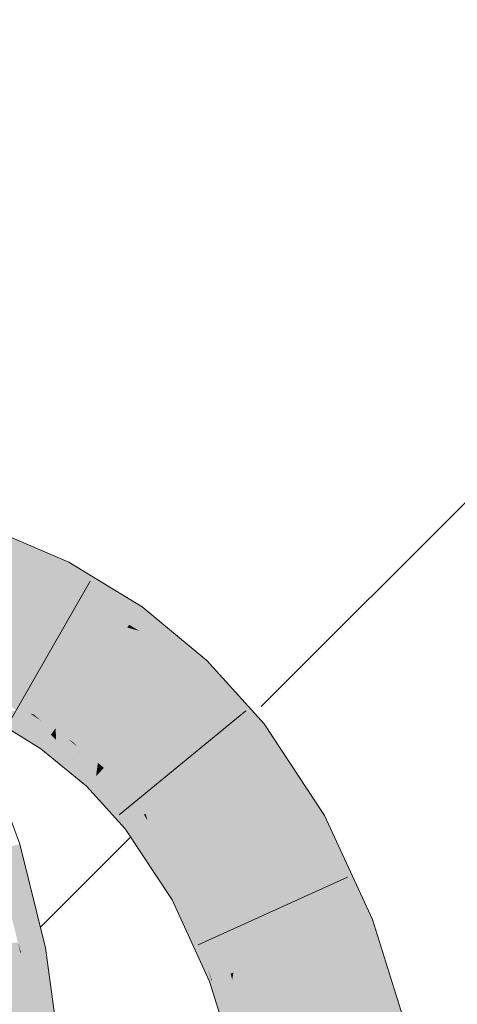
# Model space of a CAD drawing. Extents: x -620 to 300, y 62 to 1162.
# Tile 302 of 322: x 174.009 to 174.637, y 1030.862 to 1032.275. Entities that reach past the tile are written whole.
import ezdxf

# ---------------------------------------------------------------- set-up
doc = ezdxf.new("R2010")
doc.units = 0
doc.layers.get('0').update_dxf_attribs({"lineweight": 13})
for name, color, linetype, lineweight, true_color in [('E_Detail_Wandschraffur', 7, 'Continuous', 5, 0xc0c0c0), ('E_Leerrohr 25-A06G94UQ8I', 7, 'Continuous', 9, 0xff8000), ('E_Leerrohr 25-Shading', 7, 'Continuous', 9, 0xff8000)]:
    doc.layers.add(name, color=color, linetype=linetype, lineweight=lineweight, true_color=true_color)

# ---------------------------------------------------------------- blocks, each defined once
blk = doc.blocks.new('Shading-A06G94F38I', base_point=(240.4925, 861.0052))
at = {"layer": 'E_Leerrohr 25-Shading', "color": 43, "true_color": 0xd7ab7f}
for points in [[(174.0747, 1031.4984), (173.9683, 1031.5441), (173.961, 1031.5258)], [(173.9547, 1031.51), (174.0747, 1031.4984), (173.961, 1031.5258)], [(174.0747, 1031.4984), (173.9547, 1031.51), (174.0649, 1031.4672), (174.0418, 1031.4728)], [(174.0747, 1031.4984), (174.0649, 1031.4672), (174.0797, 1031.4962)], [(174.1774, 1031.4219), (174.1849, 1031.4323), (174.0649, 1031.4672), (174.0797, 1031.4962)], [(174.0418, 1031.4728), (174.063, 1031.4636), (174.0649, 1031.4672)], [(174.0649, 1031.4672), (174.063, 1031.4636), (174.1664, 1031.4064), (174.1394, 1031.4172)], [(174.0649, 1031.4672), (174.1664, 1031.4064), (174.1774, 1031.4219)], [(174.1774, 1031.4219), (174.1664, 1031.4064), (174.2494, 1031.3788), (174.1809, 1031.3977)], [(174.2494, 1031.3788), (174.1849, 1031.4323), (174.1774, 1031.4219)], [(174.1394, 1031.4172), (174.1636, 1031.4025), (174.1664, 1031.4064)], [(174.1664, 1031.4064), (174.1636, 1031.4025), (174.1809, 1031.3977)], [(174.1809, 1031.3977), (174.1636, 1031.4025), (174.2685, 1031.3455), (174.2525, 1031.3287)], [(174.2494, 1031.3788), (174.1809, 1031.3977), (174.2778, 1031.3552), (174.2685, 1031.3455)], [(174.3421, 1031.2841), (174.2778, 1031.3552), (174.2685, 1031.3455)], [(174.2525, 1031.3287), (174.3421, 1031.2841), (174.2685, 1031.3455)], [(174.2525, 1031.3287), (174.3307, 1031.2422), (174.3421, 1031.2841), (174.3599, 1031.2643)], [(173.9811, 1031.3036), (173.9799, 1031.3011), (174.0146, 1031.2805), (174.0071, 1031.2819)], [(174.0146, 1031.2805), (174.0247, 1031.2788), (173.9811, 1031.3036), (173.9825, 1031.3063)], [(174.0247, 1031.2788), (174.0287, 1031.2782), (173.9825, 1031.3063)], [(173.9658, 1031.2737), (174.0398, 1031.2286), (173.973, 1031.2877), (174.0419, 1031.2316)], [(174.0071, 1031.2819), (173.973, 1031.2877), (174.054, 1031.2487), (174.0419, 1031.2316)], [(174.0146, 1031.2805), (174.0071, 1031.2819), (174.0564, 1031.2518), (174.054, 1031.2487)], [(174.0564, 1031.2518), (174.0247, 1031.2788), (174.0146, 1031.2805)], [(174.0564, 1031.2518), (174.058, 1031.2542), (174.0247, 1031.2788), (174.04, 1031.2689)], [(174.04, 1031.2689), (174.0287, 1031.2782), (174.0247, 1031.2788)], [(174.0287, 1031.2782), (174.04, 1031.2689), (174.0611, 1031.2584), (174.0595, 1031.2562)], [(174.04, 1031.2689), (174.058, 1031.2542), (174.0595, 1031.2562)], [(174.0564, 1031.2518), (174.054, 1031.2487), (174.0612, 1031.2472), (174.0612, 1031.2413)], [(174.0611, 1031.2509), (174.058, 1031.2542), (174.0612, 1031.2472), (174.0564, 1031.2518)], [(174.058, 1031.2542), (174.0611, 1031.2509), (174.0595, 1031.2562), (174.0611, 1031.2548)], [(174.0611, 1031.2548), (174.0611, 1031.2584), (174.0595, 1031.2562)], [(174.0611, 1031.2584), (174.0611, 1031.2548), (174.0793, 1031.2423)], [(174.0611, 1031.2584), (174.0793, 1031.2423), (174.0857, 1031.238)], [(174.1188, 1031.1892), (174.1202, 1031.1995), (174.0611, 1031.2509), (174.0611, 1031.2548)], [(174.0793, 1031.2423), (174.0611, 1031.2548), (174.1204, 1031.201), (174.1202, 1031.1995)], [(174.1033, 1031.2057), (174.0611, 1031.2509), (174.0612, 1031.2472)], [(174.4146, 1031.1149), (174.4467, 1031.1326), (174.3307, 1031.2422), (174.3599, 1031.2643)], [(174.054, 1031.2487), (174.0419, 1031.2316), (174.0612, 1031.2413), (174.0615, 1031.2107)], [(174.116, 1031.1863), (174.1188, 1031.1892), (174.0612, 1031.2472), (174.1033, 1031.2057)], [(174.116, 1031.1863), (174.0612, 1031.2472), (174.0612, 1031.2413)], [(174.0612, 1031.2413), (174.0615, 1031.2107), (174.116, 1031.1863), (174.1049, 1031.1746)], [(174.0793, 1031.2423), (174.1204, 1031.201), (174.0927, 1031.2306)], [(174.0857, 1031.238), (174.0793, 1031.2423), (174.0927, 1031.2306)], [(174.0857, 1031.238), (174.0927, 1031.2306), (174.1214, 1031.2084), (174.121, 1031.2056)], [(174.0398, 1031.2286), (174.0615, 1031.2107), (174.0419, 1031.2316)], [(174.0927, 1031.2306), (174.1204, 1031.201), (174.121, 1031.2056)], [(174.1202, 1031.1995), (174.1188, 1031.1892), (174.1247, 1031.1953)], [(174.1247, 1031.1953), (174.1188, 1031.1892), (174.1775, 1031.1262), (174.1691, 1031.1199)], [(174.1247, 1031.1953), (174.1253, 1031.1959), (174.1202, 1031.1995), (174.1204, 1031.201)], [(174.1204, 1031.201), (174.1253, 1031.1959), (174.121, 1031.2056), (174.1283, 1031.1991)], [(174.1283, 1031.1991), (174.1292, 1031.2), (174.121, 1031.2056), (174.1214, 1031.2084)], [(174.1302, 1031.201), (174.1214, 1031.2084), (174.1292, 1031.2)], [(174.1253, 1031.1959), (174.1247, 1031.1953), (174.1451, 1031.1687)], [(174.1451, 1031.1687), (174.1283, 1031.1991), (174.1253, 1031.1959)], [(174.1426, 1031.1815), (174.1292, 1031.2), (174.1283, 1031.1991)], [(174.1451, 1031.1687), (174.1807, 1031.1287), (174.1283, 1031.1991), (174.1426, 1031.1815)], [(174.1302, 1031.201), (174.1292, 1031.2), (174.1512, 1031.1766)], [(174.1512, 1031.1766), (174.1292, 1031.2), (174.1835, 1031.1309), (174.1426, 1031.1815)], [(174.1302, 1031.201), (174.1512, 1031.1766), (174.1898, 1031.1355)], [(174.116, 1031.1863), (174.1049, 1031.1746), (174.1654, 1031.1171), (174.1606, 1031.1134)], [(174.1188, 1031.1892), (174.116, 1031.1863), (174.1691, 1031.1199), (174.1654, 1031.1171)], [(174.1426, 1031.1815), (174.1807, 1031.1287), (174.1835, 1031.1309)], [(174.1807, 1031.1287), (174.1451, 1031.1687), (174.1775, 1031.1262)], [(174.1512, 1031.1766), (174.1835, 1031.1309), (174.1877, 1031.1339)], [(174.1898, 1031.1355), (174.1512, 1031.1766), (174.1877, 1031.1339)], [(174.1775, 1031.1262), (174.1691, 1031.1199), (174.2126, 1031.0579), (174.2249, 1031.016)], [(174.1807, 1031.1287), (174.1775, 1031.1262), (174.2053, 1031.0826), (174.2126, 1031.0579)], [(174.1807, 1031.1287), (174.2053, 1031.0826), (174.1835, 1031.1309), (174.2002, 1031.1002)], [(174.1835, 1031.1309), (174.2002, 1031.1002), (174.1877, 1031.1339), (174.1928, 1031.1251)], [(174.1928, 1031.1251), (174.1898, 1031.1355), (174.1877, 1031.1339)], [(174.1928, 1031.1251), (174.2511, 1031.0244), (174.1898, 1031.1355), (174.2564, 1031.0273)], [(174.2564, 1031.0273), (174.2599, 1031.0293), (174.1898, 1031.1355)], [(174.2435, 1031.0203), (174.2511, 1031.0244), (174.2002, 1031.1002), (174.1928, 1031.1251)], [(174.4146, 1031.1149), (174.5152, 1030.9835), (174.4467, 1031.1326)], [(174.1654, 1031.1171), (174.1606, 1031.1134), (174.1846, 1031.077)], [(174.1774, 1031.092), (174.1691, 1031.1199), (174.1654, 1031.1171)], [(174.1774, 1031.092), (174.2084, 1031.0425), (174.1691, 1031.1199), (174.1842, 1031.0918)], [(174.5152, 1030.9835), (174.4146, 1031.1149), (174.4849, 1030.972), (174.4602, 1031.0156)], [(174.2002, 1031.1002), (174.2053, 1031.0826), (174.2435, 1031.0203), (174.2397, 1031.0182)], [(174.0001, 1031.0891), (173.9742, 1031.0814), (174.0112, 1030.9362), (174.0067, 1030.9506)], [(174.0001, 1031.0891), (174.0309, 1030.9901), (174.0093, 1031.0918), (174.0406, 1030.9656)], [(174.0001, 1031.0891), (174.0112, 1030.9362), (174.0457, 1030.9427)], [(174.1774, 1031.092), (174.1846, 1031.077), (174.2009, 1031.0524)], [(174.2009, 1031.0524), (174.2111, 1031.037), (174.1774, 1031.092), (174.2084, 1031.0425)], [(174.2084, 1031.0425), (174.2249, 1031.016), (174.1842, 1031.0918)], [(174.2357, 1031.0159), (174.2397, 1031.0182), (174.2121, 1031.0594), (174.2053, 1031.0826)], [(174.2345, 1031.0153), (174.2357, 1031.0159), (174.2126, 1031.0579), (174.2121, 1031.0594)], [(174.2126, 1031.0579), (174.2249, 1031.016), (174.2345, 1031.0153), (174.2279, 1031.0116)], [(174.2111, 1031.037), (174.2249, 1031.016), (174.2084, 1031.0425)], [(174.2511, 1031.0244), (174.2689, 1030.9744), (174.2564, 1031.0273), (174.263, 1031.0103)], [(174.263, 1031.0103), (174.2599, 1031.0293), (174.2564, 1031.0273)], [(174.3044, 1030.903), (174.3119, 1030.9059), (174.263, 1031.0103), (174.2599, 1031.0293)], [(174.3119, 1030.9059), (174.3159, 1030.9073), (174.2599, 1031.0293)], [(174.2345, 1031.0153), (174.2279, 1031.0116), (174.2514, 1030.9603)], [(174.2357, 1031.0159), (174.2345, 1031.0153), (174.2812, 1030.8953), (174.2514, 1030.9603)], [(174.2817, 1030.8943), (174.2397, 1031.0182), (174.2812, 1030.8953), (174.2357, 1031.0159)], [(174.2397, 1031.0182), (174.2789, 1030.9128), (174.2435, 1031.0203)], [(174.2789, 1030.9128), (174.2397, 1031.0182), (174.2847, 1030.8954), (174.2817, 1030.8943)], [(174.2435, 1031.0203), (174.2789, 1030.9128), (174.2511, 1031.0244), (174.2689, 1030.9744)], [(174.4602, 1031.0156), (174.4724, 1030.9891), (174.4849, 1030.972), (174.4829, 1030.9712)], [(174.263, 1031.0103), (174.2689, 1030.9744), (174.3044, 1030.903), (174.2955, 1030.8995)], [(174.0309, 1030.9901), (174.0457, 1030.9427), (174.0406, 1030.9656), (174.0463, 1030.9429)], [(174.4724, 1030.9891), (174.481, 1030.9705), (174.4829, 1030.9712)], [(174.5517, 1030.8153), (174.5667, 1030.8187), (174.4849, 1030.972), (174.5152, 1030.9835)], [(174.2689, 1030.9744), (174.2789, 1030.9128), (174.2955, 1030.8995), (174.2854, 1030.8956)], [(174.481, 1030.9705), (174.531, 1030.8105), (174.4829, 1030.9712), (174.5462, 1030.814)], [(174.4849, 1030.972), (174.4829, 1030.9712), (174.5448, 1030.8317), (174.5305, 1030.8529)], [(174.0067, 1030.9506), (174.0103, 1030.9359), (174.0112, 1030.9362)], [(174.0457, 1030.9427), (174.0112, 1030.9362), (174.0484, 1030.9272), (174.0113, 1030.9358)], [(174.0484, 1030.9272), (174.0463, 1030.9429), (174.0457, 1030.9427)], [(174.0112, 1030.9362), (174.0103, 1030.9359), (174.0113, 1030.9358)], [(174.0113, 1030.9358), (174.0103, 1030.9359), (174.0405, 1030.775), (174.0327, 1030.7745)], [(174.0692, 1030.7769), (174.0484, 1030.9272), (174.0299, 1030.8333), (174.0113, 1030.9358)], [(174.2854, 1030.8956), (174.2789, 1030.9128), (174.2847, 1030.8954)], [(174.2854, 1030.8956), (174.3026, 1030.8276), (174.2955, 1030.8995), (174.3059, 1030.8475)], [(174.2955, 1030.8995), (174.3059, 1030.8475), (174.3044, 1030.903), (174.3105, 1030.8755)], [(174.3044, 1030.903), (174.3105, 1030.8755), (174.3119, 1030.9059), (174.3141, 1030.897)], [(174.3141, 1030.897), (174.3159, 1030.9073), (174.3119, 1030.9059)], [(174.3169, 1030.8861), (174.3159, 1030.9073), (174.3141, 1030.897)], [(174.3169, 1030.8861), (174.3468, 1030.7681), (174.3159, 1030.9073), (174.3551, 1030.77)], [(174.3551, 1030.77), (174.3587, 1030.7709), (174.3159, 1030.9073)], [(174.2847, 1030.8954), (174.2817, 1030.8943), (174.2891, 1030.8706)], [(174.2854, 1030.8956), (174.2847, 1030.8954), (174.3026, 1030.8276), (174.2891, 1030.8706)], [(174.3105, 1030.8755), (174.3194, 1030.8357), (174.3141, 1030.897), (174.3169, 1030.8861)], [(174.3351, 1030.7654), (174.3468, 1030.7681), (174.3194, 1030.8357), (174.3169, 1030.8861)], [(174.3231, 1030.7626), (174.3194, 1030.8357), (174.3059, 1030.8475), (174.3105, 1030.8755)]]:
    blk.add_solid(points, dxfattribs=at)
at = {"layer": 'E_Leerrohr 25-Shading', "color": 31, "true_color": 0xfabd7f}
for points in [[(173.9547, 1031.51), (173.9237, 1031.432), (174.0418, 1031.4728), (173.958, 1031.4214)], [(173.9494, 1031.4163), (174.0228, 1031.385), (174.0418, 1031.4728), (174.063, 1031.4636)], [(174.063, 1031.4636), (174.0228, 1031.385), (174.1394, 1031.4172), (174.0489, 1031.3716)], [(173.9982, 1031.3369), (174.0228, 1031.385), (173.9494, 1031.4163)], [(174.0466, 1031.3705), (174.1124, 1031.3304), (174.1394, 1031.4172), (174.1636, 1031.4025)], [(174.1124, 1031.3304), (174.1966, 1031.2704), (174.1636, 1031.4025), (174.2525, 1031.3287)], [(174.0241, 1031.3602), (174.0228, 1031.385), (174.017, 1031.3737)], [(174.0228, 1031.385), (174.0466, 1031.3705), (174.0489, 1031.3716)], [(174.0228, 1031.385), (174.0858, 1031.2932), (174.0466, 1031.3705)], [(174.0858, 1031.2932), (174.0228, 1031.385), (174.0708, 1031.2721), (174.0241, 1031.3602)], [(173.9982, 1031.3369), (174.0287, 1031.2782), (174.017, 1031.3737), (174.0241, 1031.3602)], [(174.0858, 1031.2932), (174.1124, 1031.3304), (174.0466, 1031.3705)], [(174.0241, 1031.3602), (174.0287, 1031.2782), (174.0708, 1031.2721), (174.0611, 1031.2584)], [(173.9825, 1031.3063), (174.0287, 1031.2782), (173.9982, 1031.3369)], [(174.1214, 1031.2084), (174.1124, 1031.3304), (174.0858, 1031.2932)], [(174.1124, 1031.3304), (174.1913, 1031.2649), (174.1966, 1031.2704)], [(174.1214, 1031.2084), (174.1302, 1031.201), (174.1124, 1031.3304), (174.1913, 1031.2649)], [(174.2785, 1031.2026), (174.3307, 1031.2422), (174.1966, 1031.2704), (174.2525, 1031.3287)], [(174.0858, 1031.2932), (174.0708, 1031.2721), (174.1214, 1031.2084), (174.0857, 1031.238)], [(174.0708, 1031.2721), (174.0611, 1031.2584), (174.0857, 1031.238)], [(174.1966, 1031.2704), (174.1913, 1031.2649), (174.2785, 1031.2026), (174.2661, 1031.1934)], [(174.1898, 1031.1355), (174.2602, 1031.1888), (174.1302, 1031.201), (174.1913, 1031.2649)], [(174.1913, 1031.2649), (174.2602, 1031.1888), (174.2661, 1031.1934)], [(174.386, 1031.099), (174.4146, 1031.1149), (174.2785, 1031.2026), (174.3307, 1031.2422)], [(174.2785, 1031.2026), (174.2661, 1031.1934), (174.386, 1031.099), (174.3623, 1031.0859)], [(174.2599, 1031.0293), (174.3373, 1031.072), (174.1898, 1031.1355), (174.2602, 1031.1888)], [(174.2661, 1031.1934), (174.2602, 1031.1888), (174.3623, 1031.0859), (174.3373, 1031.072)], [(174.4146, 1031.1149), (174.386, 1031.099), (174.4602, 1031.0156)], [(174.386, 1031.099), (174.3373, 1031.072), (174.4724, 1030.9891), (174.3822, 1030.9742)], [(174.386, 1031.099), (174.4724, 1030.9891), (174.4602, 1031.0156)], [(174.2599, 1031.0293), (174.3822, 1030.9742), (174.3373, 1031.072)], [(174.2599, 1031.0293), (174.3159, 1030.9073), (174.3822, 1030.9742), (174.3887, 1030.9352)], [(174.3822, 1030.9742), (174.3984, 1030.939), (174.4724, 1030.9891), (174.481, 1030.9705)], [(174.3887, 1030.9352), (174.3984, 1030.939), (174.3822, 1030.9742)], [(174.3984, 1030.939), (174.4546, 1030.793), (174.481, 1030.9705), (174.531, 1030.8105)], [(173.9176, 1030.9431), (173.9235, 1030.9193), (174.0067, 1030.9506), (174.0103, 1030.9359)], [(173.9445, 1030.7688), (174.0327, 1030.7745), (173.9235, 1030.9193), (174.0103, 1030.9359)], [(174.3159, 1030.9073), (174.3587, 1030.7709), (174.3887, 1030.9352), (174.4046, 1030.7814)], [(174.4046, 1030.7814), (174.4449, 1030.7906), (174.3887, 1030.9352), (174.3984, 1030.939)], [(174.3984, 1030.939), (174.4449, 1030.7906), (174.4546, 1030.793)]]:
    blk.add_solid(points, dxfattribs=at)
blk = doc.blocks.new('Referenz-A06G94UU8I')
at = {"layer": 'E_Detail_Wandschraffur', "linetype": 'ByBlock', "ltscale": 0.13}
for p, q in [((174.3557, 1031.289), (175.3415, 1032.2749)), ((174.039, 1030.9723), (174.1683, 1031.1017))]:
    blk.add_line(p, q, dxfattribs=at)
at = {"layer": 'E_Leerrohr 25-A06G94UQ8I', "linetype": 'Continuous', "ltscale": 0.13}
for p, q in [((174.0797, 1031.4962), (173.9683, 1031.544)), ((174.1849, 1031.4323), (174.0797, 1031.4962)), ((174.1103, 1031.4692), (173.9935, 1031.2653)), ((174.2778, 1031.3552), (174.1849, 1031.4323)), ((174.3599, 1031.2643), (174.2778, 1031.3552)), ((174.3335, 1031.2828), (174.152, 1031.1335)), ((174.0398, 1031.2286), (173.9658, 1031.2737)), ((174.4467, 1031.1326), (174.3599, 1031.2643)), ((174.1049, 1031.1746), (174.0398, 1031.2286)), ((174.0093, 1031.0918), (173.973, 1031.1893)), ((174.1606, 1031.1134), (174.1049, 1031.1746)), ((174.5152, 1030.9836), (174.4467, 1031.1326)), ((174.2279, 1031.0116), (174.1606, 1031.1134)), ((174.0463, 1030.9429), (174.0093, 1031.0918)), ((174.4794, 1031.0441), (174.2653, 1030.9472)), ((174.2817, 1030.8943), (174.2279, 1031.0116)), ((174.5667, 1030.8188), (174.5152, 1030.9836)), ((174.0692, 1030.7769), (174.0463, 1030.9429)), ((174.3231, 1030.7626), (174.2817, 1030.8943))]:
    blk.add_line(p, q, dxfattribs=at)

msp = doc.modelspace()

# ---------------------------------------------------------------- block references
at = {"color": 8, "lineweight": 25, "ltscale": 0.25, "true_color": 0x808080}
msp.add_blockref('Referenz-A06G94UU8I', (0, 0), dxfattribs=at)
msp.add_blockref('Shading-A06G94F38I', (240.4925, 861.0052))

doc.saveas('drawing.dxf')
